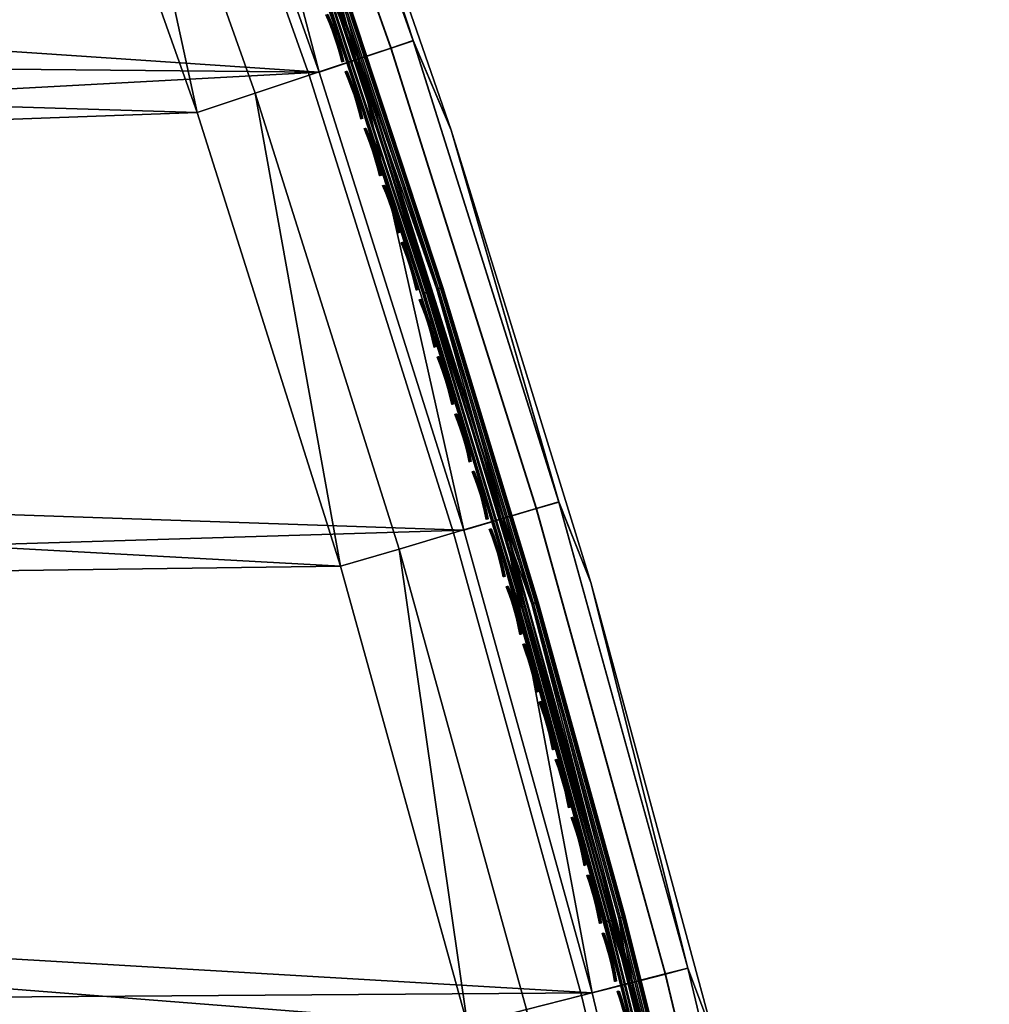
# Model space of a CAD drawing. Header units: inches. Extents: x 0 to 63.6, y -63.6 to 0.
# Tile 422 of 475: x 58.5 to 63, y -47.9 to -43.3. Entities that reach past the tile are written whole.
import ezdxf

# ---------------------------------------------------------------- set-up
doc = ezdxf.new("R2010")
doc.units = ezdxf.units.IN
doc.header["$LTSCALE"] = 0.03937
doc.header["$MEASUREMENT"] = 0
for name, color, linetype in [('A-FURN-3-ST', 151, 'Continuous'), ('A-FURN-3-ST-SEAM', 250, 'Continuous'), ('A-FURN-3-STITCH', 15, 'Continuous')]:
    doc.layers.add(name, color=color, linetype=linetype)

msp = doc.modelspace()

# ---------------------------------------------------------------- meshes
at = {"layer": 'A-FURN-3-ST'}
mesh = msp.add_polyface(dxfattribs=at)
corners = [(39.6461, -52.8439, 18), (61.8736, -54.5369, 18), (61.5113, -52.3454, 18), (39.1416, -51.1381, 18), (61.0715, -50.1683, 18), (38.5639, -49.4557, 18), (60.5546, -48.0081, 18), (37.9138, -47.7999, 18), (37.1927, -46.1738, 18), (59.9613, -45.8676, 18), (36.4019, -44.5804, 18), (59.2924, -43.7495, 18), (35.5429, -43.0227, 18), (58.5487, -41.6565, 18), (34.6173, -41.5036, 18), (60.4782, -43.8307, 5.5), (60.98, -45.5677, 5.3087), (60.2998, -43.4135, 5.3087), (59.7538, -41.7426, 5.5), (59.5435, -41.2849, 5.3087), (60.8761, -45.5984, 5.1464), (60.197, -43.4479, 5.1464), (59.4419, -41.3228, 5.1464), (59.1108, -41.4469, 5), (59.29, -41.3797, 5.0381), (59.8617, -43.56, 5), (60.0431, -43.4993, 5.0381), (60.537, -45.6985, 5), (60.7205, -45.6443, 5.0381), (61.1359, -47.8597, 5), (61.1295, -45.9427, 16.9), (60.4782, -43.8307, 16.9), (59.7538, -41.7426, 16.9), (60.8303, -47.9373, 17.9625), (60.2344, -45.787, 17.9625), (59.5624, -43.6593, 17.9625), (58.8153, -41.5568, 17.9625), (61.0873, -47.8713, 17.8526), (60.4888, -45.712, 17.8526), (60.9805, -45.5674, 17.1847), (60.3003, -43.4132, 17.1847), (60.196, -43.4478, 17.45), (60.8751, -45.5982, 17.45), (60.0301, -43.5031, 17.6778), (60.7074, -45.6476, 17.6778), (59.814, -43.5752, 17.8526), (59.5439, -41.2845, 17.1847), (59.4409, -41.3228, 17.45), (59.2772, -41.384, 17.6778), (59.0638, -41.4638, 17.8526), (62.4675, -54.4515, 5), (39.0665, -52.9992, 5), (62.1018, -52.2389, 5), (38.5694, -51.3185, 5), (61.6578, -50.0407, 5), (38.0001, -49.6609, 5), (37.3595, -48.0295, 5), (36.649, -46.4273, 5), (35.8697, -44.8574, 5), (35.0233, -43.3227, 5), (34.1112, -41.826, 5), (33.1353, -40.3702, 5)]
mesh.append_faces([[corners[k] for k in face] for face in [(0, 1, 2), (0, 2, 3), (3, 2, 4), (3, 4, 5), (5, 4, 6), (5, 6, 7), (7, 6, 8), (8, 6, 9), (8, 9, 10), (10, 9, 11), (10, 11, 12), (12, 11, 13), (12, 13, 14), (15, 16, 17), (15, 17, 18), (18, 17, 19), (16, 20, 21, 17), (17, 21, 22, 19), (23, 24, 25), (25, 24, 26), (25, 26, 27), (27, 26, 28), (27, 28, 29), (20, 28, 26, 21), (21, 26, 24, 22), (30, 15, 31), (31, 15, 18), (31, 18, 32), (4, 33, 6), (6, 33, 34), (6, 34, 9), (9, 34, 35), (9, 35, 11), (11, 35, 36), (11, 36, 13), (37, 38, 34, 33), (39, 31, 40), (39, 40, 41, 42), (42, 41, 43, 44), (44, 43, 45, 38), (38, 45, 35, 34), (31, 32, 40), (40, 32, 46), (40, 46, 47, 41), (41, 47, 48, 43), (43, 48, 49, 45), (45, 49, 36, 35), (50, 51, 52), (52, 51, 53), (52, 53, 54), (54, 53, 55), (54, 55, 56), (54, 56, 29), (29, 56, 57), (29, 57, 27), (27, 57, 58), (27, 58, 25), (25, 58, 59), (25, 59, 60), (25, 60, 23), (23, 60, 61)]])
mesh = msp.add_polyface(dxfattribs=at)
corners = [(62.9912, -54.5784, 5.5), (62.9246, -54.3849, 5.3087), (62.6386, -52.3965, 5.5), (62.5563, -52.1561, 5.3087), (62.2104, -50.2282, 5.5), (62.109, -49.9418, 5.3087), (61.7072, -48.0761, 5.5), (61.5834, -47.7447, 5.3087), (61.1295, -45.9427, 5.5), (60.98, -45.5677, 5.3087), (60.4782, -43.8307, 5.5), (62.8174, -54.4004, 5.1464), (62.4496, -52.1754, 5.1464), (62.0031, -49.9649, 5.1464), (61.4784, -47.7716, 5.1464), (60.8761, -45.5984, 5.1464), (61.1359, -47.8597, 5), (60.7205, -45.6443, 5.0381), (61.3213, -47.812, 5.0381), (61.6578, -50.0407, 5), (61.8447, -49.9997, 5.0381), (62.1018, -52.2389, 5), (62.29, -52.2045, 5.0381), (62.4675, -54.4515, 5), (62.6568, -54.4238, 5.0381), (62.9912, -54.5784, 16.9), (62.6386, -52.3965, 16.9), (62.2104, -50.2282, 16.9), (61.7072, -48.0761, 16.9), (61.1295, -45.9427, 16.9), (61.8736, -54.5369, 18), (62.1553, -54.4959, 17.9625), (61.7914, -52.2945, 17.9625), (61.5113, -52.3454, 18), (61.3496, -50.1073, 17.9625), (61.0715, -50.1683, 18), (60.8303, -47.9373, 17.9625), (62.9251, -54.3845, 17.1847), (62.5568, -52.1557, 17.1847), (62.4486, -52.1751, 17.45), (62.8164, -54.4001, 17.45), (62.2766, -52.2063, 17.6778), (62.6433, -54.425, 17.6778), (62.0525, -52.247, 17.8526), (62.4179, -54.4577, 17.8526), (62.1095, -49.9414, 17.1847), (62.0021, -49.9647, 17.45), (61.8313, -50.0019, 17.6778), (61.6087, -50.0506, 17.8526), (61.5839, -47.7444, 17.1847), (61.4774, -47.7714, 17.45), (61.308, -47.8148, 17.6778), (61.0873, -47.8713, 17.8526), (60.9805, -45.5674, 17.1847), (60.8751, -45.5982, 17.45), (60.7074, -45.6476, 17.6778), (60.4888, -45.712, 17.8526), (60.4782, -43.8307, 16.9)]
mesh.append_faces([[corners[k] for k in face] for face in [(0, 1, 2), (2, 1, 3), (2, 3, 4), (4, 3, 5), (4, 5, 6), (6, 5, 7), (6, 7, 8), (8, 7, 9), (8, 9, 10), (1, 11, 12, 3), (3, 12, 13, 5), (5, 13, 14, 7), (7, 14, 15, 9), (16, 17, 18), (16, 18, 19), (19, 18, 20), (19, 20, 21), (21, 20, 22), (21, 22, 23), (23, 22, 24), (11, 24, 22, 12), (12, 22, 20, 13), (13, 20, 18, 14), (14, 18, 17, 15), (25, 2, 26), (26, 2, 4), (26, 4, 27), (27, 4, 6), (27, 6, 28), (28, 6, 8), (28, 8, 29), (29, 8, 10), (30, 31, 32), (30, 32, 33), (33, 32, 34), (33, 34, 35), (35, 34, 36), (25, 26, 37), (37, 26, 38), (37, 38, 39, 40), (40, 39, 41, 42), (42, 41, 43, 44), (44, 43, 32, 31), (26, 27, 38), (38, 27, 45), (38, 45, 46, 39), (39, 46, 47, 41), (41, 47, 48, 43), (43, 48, 34, 32), (27, 28, 45), (45, 28, 49), (45, 49, 50, 46), (46, 50, 51, 47), (47, 51, 52, 48), (48, 52, 36, 34), (28, 29, 49), (49, 29, 53), (49, 53, 54, 50), (50, 54, 55, 51), (51, 55, 56, 52), (29, 57, 53)]])
at = {"layer": 'A-FURN-3-ST-SEAM'}
mesh = msp.add_polyface(dxfattribs=at)
corners = [(59.281, -41.3824, 17.7271), (59.3655, -41.6622, 17.7208), (59.8861, -43.1231, 17.7208), (59.3518, -41.6672, 17.7078), (59.8722, -43.1278, 17.7078), (59.3438, -41.6702, 17.6902), (59.8642, -43.1305, 17.6902), (59.2409, -41.3973, 17.6706), (59.9934, -43.5151, 17.6706), (60.346, -44.5948, 17.6902), (60.3541, -44.5923, 17.7078), (60.3681, -44.5879, 17.7208), (60.034, -43.5016, 17.7271), (59.2935, -41.3777, 17.628), (59.4153, -41.6439, 17.636), (59.9363, -43.106, 17.636), (59.4298, -41.6386, 17.6524), (59.9509, -43.1011, 17.6524), (59.4359, -41.6364, 17.6723), (59.9571, -43.099, 17.6723), (59.4338, -41.6371, 17.6931), (59.955, -43.0997, 17.6931), (59.4239, -41.6408, 17.7112), (59.945, -43.1031, 17.7112), (59.4079, -41.6466, 17.7234), (59.9289, -43.1085, 17.7234), (60.4112, -44.5744, 17.7234), (60.4275, -44.5694, 17.7112), (60.4375, -44.5662, 17.6931), (60.4396, -44.5656, 17.6723), (60.4334, -44.5675, 17.6524), (60.4187, -44.5721, 17.636), (60.0467, -43.4973, 17.628), (60.7241, -45.6424, 17.628), (60.7113, -45.6462, 17.7271), (59.3487, -41.6683, 17.6522), (59.8692, -43.1288, 17.6522), (59.3609, -41.6639, 17.6377), (59.8814, -43.1247, 17.6377), (59.3773, -41.6579, 17.6292), (59.898, -43.1191, 17.6292), (60.3801, -44.5842, 17.6292), (60.3634, -44.5894, 17.6377), (60.351, -44.5932, 17.6522)]
mesh.append_faces([[corners[k] for k in face] for face in [(0, 1, 2), (2, 1, 3, 4), (4, 3, 5, 6), (6, 5, 7), (7, 8, 6), (6, 8, 9), (6, 9, 10, 4), (4, 10, 11, 2), (2, 11, 12), (12, 0, 2), (13, 14, 15), (15, 14, 16, 17), (17, 16, 18, 19), (19, 18, 20, 21), (21, 20, 22, 23), (23, 22, 24, 25), (25, 24, 0), (0, 12, 25), (25, 12, 26), (25, 26, 27, 23), (23, 27, 28, 21), (21, 28, 29, 19), (19, 29, 30, 17), (17, 30, 31, 15), (15, 31, 32), (32, 31, 33), (34, 26, 12), (32, 13, 15), (7, 35, 36), (36, 35, 37, 38), (38, 37, 39, 40), (40, 39, 13), (13, 32, 40), (40, 32, 41), (40, 41, 42, 38), (38, 42, 43, 36), (36, 43, 8), (8, 7, 36)]])
mesh = msp.add_polyface(dxfattribs=at)
corners = [(60.034, -43.5016, 17.7271), (60.3681, -44.5879, 17.7208), (60.7113, -45.6462, 17.7271), (60.8118, -46.0553, 17.7208), (61.312, -47.8135, 17.7271), (61.2173, -47.5238, 17.7208), (61.2705, -47.8241, 17.6706), (60.7895, -46.0616, 17.6902), (60.6702, -45.6582, 17.6706), (60.346, -44.5948, 17.6902), (59.9934, -43.5151, 17.6706), (60.3541, -44.5923, 17.7078), (60.7977, -46.0593, 17.7078), (61.1949, -47.5296, 17.6902), (61.2031, -47.5275, 17.7078), (60.7241, -45.6424, 17.628), (60.4187, -44.5721, 17.636), (60.8627, -46.0407, 17.636), (61.3249, -47.8102, 17.628), (61.2686, -47.5104, 17.636), (61.261, -47.5124, 17.7234), (60.8552, -46.0428, 17.7234), (60.4112, -44.5744, 17.7234), (60.4275, -44.5694, 17.7112), (60.8715, -46.0382, 17.7112), (61.2775, -47.5081, 17.7112), (60.4375, -44.5662, 17.6931), (60.8817, -46.0353, 17.6931), (61.2877, -47.5055, 17.6931), (60.4396, -44.5656, 17.6723), (60.8838, -46.0347, 17.6723), (61.2898, -47.5049, 17.6723), (60.4334, -44.5675, 17.6524), (60.8775, -46.0365, 17.6524), (61.2835, -47.5066, 17.6524), (60.351, -44.5932, 17.6522), (60.7945, -46.0602, 17.6522), (61.2, -47.5283, 17.6522), (61.2294, -47.5206, 17.6292), (60.8238, -46.0519, 17.6292), (60.3801, -44.5842, 17.6292), (60.0467, -43.4973, 17.628), (60.3634, -44.5894, 17.6377), (60.807, -46.0566, 17.6377), (61.2125, -47.525, 17.6377)]
mesh.append_faces([[corners[k] for k in face] for face in [(0, 1, 2), (2, 1, 3), (2, 3, 4), (4, 3, 5), (6, 7, 8), (8, 7, 9), (8, 9, 10), (11, 9, 7, 12), (12, 7, 13, 14), (1, 11, 12, 3), (3, 12, 14, 5), (15, 16, 17), (15, 17, 18), (18, 17, 19), (4, 20, 21), (4, 21, 2), (2, 21, 22), (23, 22, 21, 24), (24, 21, 20, 25), (26, 23, 24, 27), (27, 24, 25, 28), (29, 26, 27, 30), (30, 27, 28, 31), (32, 29, 30, 33), (33, 30, 31, 34), (16, 32, 33, 17), (17, 33, 34, 19), (10, 35, 8), (8, 35, 36), (8, 36, 6), (6, 36, 37), (18, 38, 39), (18, 39, 15), (15, 39, 40), (15, 40, 41), (42, 40, 39, 43), (43, 39, 38, 44), (35, 42, 43, 36), (36, 43, 44, 37)]])
mesh = msp.add_polyface(dxfattribs=at)
corners = [(61.312, -47.8135, 17.7271), (61.2173, -47.5238, 17.7208), (61.5851, -48.992, 17.7208), (61.2031, -47.5275, 17.7078), (61.5709, -48.9954, 17.7078), (61.1949, -47.5296, 17.6902), (61.5625, -48.9973, 17.6902), (61.2705, -47.8241, 17.6706), (60.7895, -46.0616, 17.6902), (61.7935, -50.0098, 17.6706), (61.8929, -50.4635, 17.6902), (61.9013, -50.4617, 17.7078), (61.9156, -50.4587, 17.7208), (61.8353, -50.0007, 17.7271), (61.3249, -47.8102, 17.628), (61.2686, -47.5104, 17.636), (61.6367, -48.9799, 17.636), (61.2835, -47.5066, 17.6524), (61.6517, -48.9764, 17.6524), (61.2898, -47.5049, 17.6723), (61.6581, -48.9749, 17.6723), (61.2877, -47.5055, 17.6931), (61.6559, -48.9754, 17.6931), (61.2775, -47.5081, 17.7112), (61.6457, -48.9778, 17.7112), (61.261, -47.5124, 17.7234), (61.6291, -48.9817, 17.7234), (61.9598, -50.4494, 17.7234), (61.9765, -50.446, 17.7112), (61.9868, -50.4438, 17.6931), (61.9889, -50.4434, 17.6723), (61.9826, -50.4447, 17.6524), (61.9675, -50.4478, 17.636), (61.8484, -49.9979, 17.628), (62.2938, -52.2028, 17.628), (61.2, -47.5283, 17.6522), (61.5677, -48.9961, 17.6522), (61.2125, -47.525, 17.6377), (61.5803, -48.9932, 17.6377), (61.2294, -47.5206, 17.6292), (61.5973, -48.9892, 17.6292), (61.9278, -50.4562, 17.6292), (61.9107, -50.4597, 17.6377), (61.8981, -50.4624, 17.6522)]
mesh.append_faces([[corners[k] for k in face] for face in [(0, 1, 2), (2, 1, 3, 4), (4, 3, 5, 6), (6, 5, 7), (7, 5, 8), (7, 9, 6), (6, 9, 10), (6, 10, 11, 4), (4, 11, 12, 2), (2, 12, 13), (13, 0, 2), (14, 15, 16), (16, 15, 17, 18), (18, 17, 19, 20), (20, 19, 21, 22), (22, 21, 23, 24), (24, 23, 25, 26), (26, 25, 0), (0, 13, 26), (26, 13, 27), (26, 27, 28, 24), (24, 28, 29, 22), (22, 29, 30, 20), (20, 30, 31, 18), (18, 31, 32, 16), (16, 32, 33), (33, 32, 34), (33, 14, 16), (7, 35, 36), (36, 35, 37, 38), (38, 37, 39, 40), (40, 39, 14), (14, 33, 40), (40, 33, 41), (40, 41, 42, 38), (38, 42, 43, 36), (36, 43, 9), (9, 7, 36)]])
at = {"layer": 'A-FURN-3-STITCH'}
mesh = msp.add_polyface(dxfattribs=at)
corners = [(59.8776, -43.2485, 17.7252), (59.868, -43.2112, 17.732), (59.872, -43.2098, 17.7351), (59.8798, -43.2477, 17.7241), (59.8765, -43.2083, 17.733), (59.8843, -43.2462, 17.722), (59.8771, -43.2081, 17.7278), (59.8866, -43.2454, 17.721), (59.8572, -43.1738, 17.736), (59.8612, -43.1724, 17.7391), (59.8657, -43.1709, 17.737), (59.8663, -43.1707, 17.7318), (59.8452, -43.1366, 17.7372), (59.8491, -43.1353, 17.7403), (59.8537, -43.1337, 17.7382), (59.8542, -43.1336, 17.733), (59.832, -43.0998, 17.7355), (59.836, -43.0985, 17.7386), (59.8405, -43.0969, 17.7366), (59.9672, -43.5137, 17.7252), (59.9579, -43.4763, 17.732), (59.9618, -43.475, 17.7351), (59.9695, -43.5129, 17.7241), (59.9664, -43.4735, 17.733), (59.974, -43.5114, 17.722), (59.9669, -43.4733, 17.7278), (59.9763, -43.5107, 17.721), (59.9472, -43.4389, 17.736), (59.9512, -43.4376, 17.7391), (59.9557, -43.4361, 17.737), (59.9563, -43.4359, 17.7318), (59.9353, -43.4017, 17.7372), (59.9393, -43.4003, 17.7403), (59.9438, -43.3988, 17.7382), (59.9444, -43.3987, 17.733), (59.9223, -43.3649, 17.7355), (59.9263, -43.3635, 17.7386), (59.9308, -43.362, 17.7366), (59.9314, -43.3618, 17.7314), (59.9082, -43.3287, 17.7311), (59.9122, -43.3273, 17.7342), (59.9167, -43.3258, 17.7322), (59.9173, -43.3256, 17.727), (59.8931, -43.2933, 17.7239), (59.8954, -43.2925, 17.7229), (59.8999, -43.291, 17.7209), (59.9022, -43.2903, 17.7198), (60.0557, -43.7793, 17.7252), (60.0465, -43.7419, 17.732), (60.0505, -43.7406, 17.7351), (60.058, -43.7785, 17.7241), (60.055, -43.7391, 17.733), (60.0625, -43.777, 17.722), (60.0556, -43.7389, 17.7278), (60.0648, -43.7763, 17.721), (60.036, -43.7044, 17.736), (60.04, -43.7031, 17.7391), (60.0445, -43.7016, 17.737), (60.0451, -43.7014, 17.7318), (60.0243, -43.6671, 17.7372), (60.0283, -43.6658, 17.7403), (60.0328, -43.6643, 17.7382), (60.0334, -43.6642, 17.733), (60.0115, -43.6303, 17.7355), (60.0154, -43.6289, 17.7386), (60.02, -43.6274, 17.7366), (60.0205, -43.6273, 17.7314), (59.9975, -43.594, 17.7311), (60.0015, -43.5927, 17.7342), (60.006, -43.5912, 17.7322), (60.0066, -43.591, 17.727), (59.9826, -43.5586, 17.7239), (59.9849, -43.5578, 17.7229), (59.9894, -43.5563, 17.7209), (59.9916, -43.5556, 17.7198), (60.0856, -43.8597, 17.7311), (60.0709, -43.8242, 17.7239), (60.0731, -43.8235, 17.7229), (60.0896, -43.8584, 17.7342), (60.0777, -43.822, 17.7209), (60.0942, -43.8569, 17.7322), (60.0799, -43.8213, 17.7198), (60.0947, -43.8568, 17.727)]
mesh.append_faces([[corners[k] for k in face] for face in [(0, 1, 2, 3), (3, 2, 4, 5), (5, 4, 6, 7), (1, 8, 9, 2), (2, 9, 10, 4), (4, 10, 11, 6), (8, 12, 13, 9), (9, 13, 14, 10), (10, 14, 15, 11), (12, 16, 17, 13), (13, 17, 18, 14), (19, 20, 21, 22), (22, 21, 23, 24), (24, 23, 25, 26), (20, 27, 28, 21), (21, 28, 29, 23), (23, 29, 30, 25), (27, 31, 32, 28), (28, 32, 33, 29), (29, 33, 34, 30), (31, 35, 36, 32), (32, 36, 37, 33), (33, 37, 38, 34), (35, 39, 40, 36), (36, 40, 41, 37), (37, 41, 42, 38), (39, 43, 44, 40), (40, 44, 45, 41), (41, 45, 46, 42), (47, 48, 49, 50), (50, 49, 51, 52), (52, 51, 53, 54), (48, 55, 56, 49), (49, 56, 57, 51), (51, 57, 58, 53), (55, 59, 60, 56), (56, 60, 61, 57), (57, 61, 62, 58), (59, 63, 64, 60), (60, 64, 65, 61), (61, 65, 66, 62), (63, 67, 68, 64), (64, 68, 69, 65), (65, 69, 70, 66), (67, 71, 72, 68), (68, 72, 73, 69), (69, 73, 74, 70), (75, 76, 77, 78), (78, 77, 79, 80), (80, 79, 81, 82)]])
mesh = msp.add_polyface(dxfattribs=at)
corners = [(60.143, -44.0453, 17.7252), (60.134, -44.0078, 17.732), (60.138, -44.0065, 17.7351), (60.1453, -44.0445, 17.7241), (60.1425, -44.005, 17.733), (60.1498, -44.0431, 17.722), (60.1431, -44.0049, 17.7278), (60.1521, -44.0423, 17.721), (60.1237, -43.9703, 17.736), (60.1277, -43.969, 17.7391), (60.1322, -43.9675, 17.737), (60.1328, -43.9674, 17.7318), (60.1121, -43.933, 17.7372), (60.1161, -43.9317, 17.7403), (60.1206, -43.9302, 17.7382), (60.1212, -43.93, 17.733), (60.0994, -43.896, 17.7355), (60.1034, -43.8947, 17.7386), (60.1079, -43.8933, 17.7366), (60.1085, -43.8931, 17.7314), (60.0856, -43.8597, 17.7311), (60.0896, -43.8584, 17.7342), (60.0942, -43.8569, 17.7322), (60.0947, -43.8568, 17.727), (60.2291, -44.3116, 17.7252), (60.2203, -44.2742, 17.732), (60.2243, -44.2729, 17.7351), (60.2314, -44.3109, 17.7241), (60.2288, -44.2714, 17.733), (60.236, -44.3095, 17.722), (60.2294, -44.2713, 17.7278), (60.2382, -44.3087, 17.721), (60.2101, -44.2366, 17.736), (60.2141, -44.2353, 17.7391), (60.2187, -44.2339, 17.737), (60.2192, -44.2337, 17.7318), (60.1988, -44.1992, 17.7372), (60.2027, -44.1979, 17.7403), (60.2073, -44.1965, 17.7382), (60.2079, -44.1963, 17.733), (60.1862, -44.1622, 17.7355), (60.1902, -44.1609, 17.7386), (60.1947, -44.1595, 17.7366), (60.1953, -44.1593, 17.7314), (60.1726, -44.1258, 17.7311), (60.1766, -44.1245, 17.7342), (60.1811, -44.1231, 17.7322), (60.1817, -44.1229, 17.727), (60.158, -44.0903, 17.7239), (60.1603, -44.0896, 17.7229), (60.1648, -44.0881, 17.7209), (60.1671, -44.0874, 17.7198), (60.3164, -44.5777, 17.7241), (60.3094, -44.5396, 17.7351), (60.3139, -44.5382, 17.733), (60.3209, -44.5762, 17.722), (60.3145, -44.538, 17.7278), (60.3232, -44.5755, 17.721), (60.3054, -44.5409, 17.732), (60.2954, -44.5033, 17.736), (60.2994, -44.502, 17.7391), (60.304, -44.5006, 17.737), (60.3045, -44.5004, 17.7318), (60.2842, -44.4658, 17.7372), (60.2882, -44.4646, 17.7403), (60.2927, -44.4631, 17.7382), (60.2933, -44.463, 17.733), (60.2718, -44.4288, 17.7355), (60.2758, -44.4275, 17.7386), (60.2804, -44.4261, 17.7366), (60.2809, -44.4259, 17.7314), (60.2584, -44.3923, 17.7311), (60.2624, -44.3911, 17.7342), (60.2669, -44.3896, 17.7322), (60.2675, -44.3895, 17.727), (60.2439, -44.3567, 17.7239), (60.2462, -44.356, 17.7229), (60.2508, -44.3546, 17.7209), (60.253, -44.3539, 17.7198)]
mesh.append_faces([[corners[k] for k in face] for face in [(0, 1, 2, 3), (3, 2, 4, 5), (5, 4, 6, 7), (1, 8, 9, 2), (2, 9, 10, 4), (4, 10, 11, 6), (8, 12, 13, 9), (9, 13, 14, 10), (10, 14, 15, 11), (12, 16, 17, 13), (13, 17, 18, 14), (14, 18, 19, 15), (16, 20, 21, 17), (17, 21, 22, 18), (18, 22, 23, 19), (24, 25, 26, 27), (27, 26, 28, 29), (29, 28, 30, 31), (25, 32, 33, 26), (26, 33, 34, 28), (28, 34, 35, 30), (32, 36, 37, 33), (33, 37, 38, 34), (34, 38, 39, 35), (36, 40, 41, 37), (37, 41, 42, 38), (38, 42, 43, 39), (40, 44, 45, 41), (41, 45, 46, 42), (42, 46, 47, 43), (44, 48, 49, 45), (45, 49, 50, 46), (46, 50, 51, 47), (52, 53, 54, 55), (55, 54, 56, 57), (58, 59, 60, 53), (53, 60, 61, 54), (54, 61, 62, 56), (59, 63, 64, 60), (60, 64, 65, 61), (61, 65, 66, 62), (63, 67, 68, 64), (64, 68, 69, 65), (65, 69, 70, 66), (67, 71, 72, 68), (68, 72, 73, 69), (69, 73, 74, 70), (71, 75, 76, 72), (72, 76, 77, 73), (73, 77, 78, 74)]])
mesh = msp.add_polyface(dxfattribs=at)
corners = [(60.3141, -44.5784, 17.7252), (60.3054, -44.5409, 17.732), (60.3094, -44.5396, 17.7351), (60.3164, -44.5777, 17.7241), (60.3979, -44.8455, 17.7252), (60.3893, -44.808, 17.732), (60.3933, -44.8067, 17.7351), (60.4001, -44.8448, 17.7241), (60.3979, -44.8053, 17.733), (60.4047, -44.8434, 17.722), (60.3985, -44.8051, 17.7278), (60.407, -44.8427, 17.721), (60.3795, -44.7703, 17.736), (60.3835, -44.7691, 17.7391), (60.3881, -44.7676, 17.737), (60.3886, -44.7675, 17.7318), (60.3685, -44.7328, 17.7372), (60.3725, -44.7316, 17.7403), (60.377, -44.7302, 17.7382), (60.3776, -44.73, 17.733), (60.3563, -44.6957, 17.7355), (60.3603, -44.6945, 17.7386), (60.3648, -44.693, 17.7366), (60.3654, -44.6929, 17.7314), (60.343, -44.6592, 17.7311), (60.347, -44.658, 17.7342), (60.3515, -44.6565, 17.7322), (60.3521, -44.6564, 17.727), (60.3287, -44.6235, 17.7239), (60.331, -44.6228, 17.7229), (60.3355, -44.6214, 17.7209), (60.3378, -44.6207, 17.7198), (60.4805, -45.113, 17.7252), (60.4721, -45.0754, 17.732), (60.4761, -45.0742, 17.7351), (60.4827, -45.1123, 17.7241), (60.4807, -45.0728, 17.733), (60.4873, -45.1109, 17.722), (60.4812, -45.0726, 17.7278), (60.4896, -45.1102, 17.721), (60.4624, -45.0377, 17.736), (60.4664, -45.0365, 17.7391), (60.471, -45.0351, 17.737), (60.4716, -45.0349, 17.7318), (60.4516, -45.0002, 17.7372), (60.4556, -44.999, 17.7403), (60.4601, -44.9976, 17.7382), (60.4607, -44.9974, 17.733), (60.4395, -44.963, 17.7355), (60.4435, -44.9618, 17.7386), (60.4481, -44.9604, 17.7366), (60.4486, -44.9602, 17.7314), (60.4264, -44.9265, 17.7311), (60.4304, -44.9252, 17.7342), (60.4349, -44.9238, 17.7322), (60.4355, -44.9237, 17.727), (60.4122, -44.8907, 17.7239), (60.4145, -44.89, 17.7229), (60.4191, -44.8886, 17.7209), (60.4214, -44.888, 17.7198), (60.5442, -45.3055, 17.736), (60.5335, -45.2679, 17.7372), (60.5375, -45.2667, 17.7403), (60.5482, -45.3043, 17.7391), (60.542, -45.2653, 17.7382), (60.5528, -45.3029, 17.737), (60.5426, -45.2652, 17.733), (60.5533, -45.3028, 17.7318), (60.5216, -45.2307, 17.7355), (60.5256, -45.2295, 17.7386), (60.5302, -45.2281, 17.7366), (60.5307, -45.228, 17.7314), (60.5086, -45.1941, 17.7311), (60.5126, -45.1929, 17.7342), (60.5172, -45.1915, 17.7322), (60.5177, -45.1913, 17.727), (60.4946, -45.1583, 17.7239), (60.4969, -45.1576, 17.7229), (60.5015, -45.1562, 17.7209), (60.5038, -45.1555, 17.7198)]
mesh.append_faces([[corners[k] for k in face] for face in [(0, 1, 2, 3), (4, 5, 6, 7), (7, 6, 8, 9), (9, 8, 10, 11), (5, 12, 13, 6), (6, 13, 14, 8), (8, 14, 15, 10), (12, 16, 17, 13), (13, 17, 18, 14), (14, 18, 19, 15), (16, 20, 21, 17), (17, 21, 22, 18), (18, 22, 23, 19), (20, 24, 25, 21), (21, 25, 26, 22), (22, 26, 27, 23), (24, 28, 29, 25), (25, 29, 30, 26), (26, 30, 31, 27), (32, 33, 34, 35), (35, 34, 36, 37), (37, 36, 38, 39), (33, 40, 41, 34), (34, 41, 42, 36), (36, 42, 43, 38), (40, 44, 45, 41), (41, 45, 46, 42), (42, 46, 47, 43), (44, 48, 49, 45), (45, 49, 50, 46), (46, 50, 51, 47), (48, 52, 53, 49), (49, 53, 54, 50), (50, 54, 55, 51), (52, 56, 57, 53), (53, 57, 58, 54), (54, 58, 59, 55), (60, 61, 62, 63), (63, 62, 64, 65), (65, 64, 66, 67), (61, 68, 69, 62), (62, 69, 70, 64), (64, 70, 71, 66), (68, 72, 73, 69), (69, 73, 74, 70), (70, 74, 75, 71), (72, 76, 77, 73), (73, 77, 78, 74), (74, 78, 79, 75)]])
mesh = msp.add_polyface(dxfattribs=at)
corners = [(60.5619, -45.3809, 17.7252), (60.5537, -45.3432, 17.732), (60.5577, -45.342, 17.7351), (60.5641, -45.3802, 17.7241), (60.5622, -45.3406, 17.733), (60.5687, -45.3788, 17.722), (60.5628, -45.3405, 17.7278), (60.571, -45.3781, 17.721), (60.5442, -45.3055, 17.736), (60.5482, -45.3043, 17.7391), (60.5528, -45.3029, 17.737), (60.5533, -45.3028, 17.7318), (60.6421, -45.6491, 17.7252), (60.634, -45.6114, 17.732), (60.6381, -45.6102, 17.7351), (60.6444, -45.6484, 17.7241), (60.6426, -45.6088, 17.733), (60.6489, -45.647, 17.722), (60.6432, -45.6087, 17.7278), (60.6512, -45.6464, 17.721), (60.6247, -45.5736, 17.736), (60.6287, -45.5724, 17.7391), (60.6333, -45.5711, 17.737), (60.6339, -45.5709, 17.7318), (60.6142, -45.536, 17.7372), (60.6182, -45.5348, 17.7403), (60.6228, -45.5334, 17.7382), (60.6233, -45.5333, 17.733), (60.6025, -45.4987, 17.7355), (60.6065, -45.4975, 17.7386), (60.611, -45.4962, 17.7366), (60.6116, -45.496, 17.7314), (60.5896, -45.4621, 17.7311), (60.5937, -45.4609, 17.7342), (60.5982, -45.4595, 17.7322), (60.5988, -45.4594, 17.727), (60.5758, -45.4262, 17.7239), (60.5781, -45.4255, 17.7229), (60.5827, -45.4242, 17.7209), (60.585, -45.4235, 17.7198), (60.7211, -45.9176, 17.7252), (60.7132, -45.8799, 17.732), (60.7173, -45.8787, 17.7351), (60.7234, -45.917, 17.7241), (60.7218, -45.8774, 17.733), (60.728, -45.9156, 17.722), (60.7224, -45.8773, 17.7278), (60.7303, -45.915, 17.721), (60.7041, -45.8421, 17.736), (60.7081, -45.8409, 17.7391), (60.7127, -45.8396, 17.737), (60.7133, -45.8395, 17.7318), (60.6937, -45.8044, 17.7372), (60.6977, -45.8033, 17.7403), (60.7023, -45.8019, 17.7382), (60.7029, -45.8018, 17.733), (60.6822, -45.7671, 17.7355), (60.6862, -45.7659, 17.7386), (60.6908, -45.7646, 17.7366), (60.6913, -45.7645, 17.7314), (60.6695, -45.7304, 17.7311), (60.6735, -45.7292, 17.7342), (60.6781, -45.7279, 17.7322), (60.6787, -45.7277, 17.727), (60.6558, -45.6945, 17.7239), (60.6581, -45.6938, 17.7229), (60.6627, -45.6925, 17.7209), (60.665, -45.6918, 17.7198), (60.7761, -46.0721, 17.7403), (60.7647, -46.0347, 17.7386), (60.7693, -46.0334, 17.7366), (60.7807, -46.0708, 17.7382), (60.7698, -46.0332, 17.7314), (60.7812, -46.0706, 17.733), (60.7607, -46.0359, 17.7355), (60.7482, -45.9991, 17.7311), (60.7522, -45.9979, 17.7342), (60.7568, -45.9966, 17.7322), (60.7574, -45.9965, 17.727), (60.7347, -45.9631, 17.7239), (60.737, -45.9624, 17.7229), (60.7416, -45.9611, 17.7209), (60.7438, -45.9605, 17.7198)]
mesh.append_faces([[corners[k] for k in face] for face in [(0, 1, 2, 3), (3, 2, 4, 5), (5, 4, 6, 7), (1, 8, 9, 2), (2, 9, 10, 4), (4, 10, 11, 6), (12, 13, 14, 15), (15, 14, 16, 17), (17, 16, 18, 19), (13, 20, 21, 14), (14, 21, 22, 16), (16, 22, 23, 18), (20, 24, 25, 21), (21, 25, 26, 22), (22, 26, 27, 23), (24, 28, 29, 25), (25, 29, 30, 26), (26, 30, 31, 27), (28, 32, 33, 29), (29, 33, 34, 30), (30, 34, 35, 31), (32, 36, 37, 33), (33, 37, 38, 34), (34, 38, 39, 35), (40, 41, 42, 43), (43, 42, 44, 45), (45, 44, 46, 47), (41, 48, 49, 42), (42, 49, 50, 44), (44, 50, 51, 46), (48, 52, 53, 49), (49, 53, 54, 50), (50, 54, 55, 51), (52, 56, 57, 53), (53, 57, 58, 54), (54, 58, 59, 55), (56, 60, 61, 57), (57, 61, 62, 58), (58, 62, 63, 59), (60, 64, 65, 61), (61, 65, 66, 62), (62, 66, 67, 63), (68, 69, 70, 71), (71, 70, 72, 73), (74, 75, 76, 69), (69, 76, 77, 70), (70, 77, 78, 72), (75, 79, 80, 76), (76, 80, 81, 77), (77, 81, 82, 78)]])
mesh = msp.add_polyface(dxfattribs=at)
corners = [(60.7989, -46.1865, 17.7252), (60.7912, -46.1488, 17.732), (60.7953, -46.1476, 17.7351), (60.8012, -46.1859, 17.7241), (60.7999, -46.1463, 17.733), (60.8058, -46.1846, 17.722), (60.8004, -46.1462, 17.7278), (60.8081, -46.1839, 17.721), (60.7823, -46.111, 17.736), (60.7863, -46.1098, 17.7391), (60.7909, -46.1085, 17.737), (60.7914, -46.1083, 17.7318), (60.772, -46.0732, 17.7372), (60.7761, -46.0721, 17.7403), (60.7807, -46.0708, 17.7382), (60.7812, -46.0706, 17.733), (60.7607, -46.0359, 17.7355), (60.7647, -46.0347, 17.7386), (60.8756, -46.4558, 17.7252), (60.8681, -46.418, 17.732), (60.8721, -46.4169, 17.7351), (60.8779, -46.4552, 17.7241), (60.8767, -46.4156, 17.733), (60.8825, -46.4539, 17.722), (60.8773, -46.4154, 17.7278), (60.8848, -46.4532, 17.721), (60.8592, -46.3801, 17.736), (60.8633, -46.379, 17.7391), (60.8679, -46.3777, 17.737), (60.8684, -46.3776, 17.7318), (60.8492, -46.3424, 17.7372), (60.8532, -46.3412, 17.7403), (60.8578, -46.3399, 17.7382), (60.8584, -46.3398, 17.733), (60.838, -46.305, 17.7355), (60.842, -46.3038, 17.7386), (60.8466, -46.3025, 17.7366), (60.8472, -46.3024, 17.7314), (60.8256, -46.2681, 17.7311), (60.8297, -46.267, 17.7342), (60.8343, -46.2657, 17.7322), (60.8348, -46.2655, 17.727), (60.8123, -46.2321, 17.7239), (60.8146, -46.2314, 17.7229), (60.8192, -46.2301, 17.7209), (60.8215, -46.2295, 17.7198), (60.951, -46.7254, 17.7252), (60.9437, -46.6876, 17.732), (60.9477, -46.6864, 17.7351), (60.9533, -46.7248, 17.7241), (60.9523, -46.6852, 17.733), (60.9579, -46.7235, 17.722), (60.9529, -46.685, 17.7278), (60.9602, -46.7228, 17.721), (60.935, -46.6497, 17.736), (60.9391, -46.6485, 17.7391), (60.9437, -46.6473, 17.737), (60.9442, -46.6471, 17.7318), (60.9252, -46.6118, 17.7372), (60.9292, -46.6107, 17.7403), (60.9338, -46.6094, 17.7382), (60.9344, -46.6093, 17.733), (60.9141, -46.5744, 17.7355), (60.9181, -46.5732, 17.7386), (60.9227, -46.572, 17.7366), (60.9233, -46.5718, 17.7314), (60.9019, -46.5375, 17.7311), (60.906, -46.5363, 17.7342), (60.9106, -46.5351, 17.7322), (60.9111, -46.5349, 17.727), (60.8887, -46.5014, 17.7239), (60.8911, -46.5007, 17.7229), (60.8957, -46.4995, 17.7209), (60.8979, -46.4988, 17.7198), (60.9977, -46.8418, 17.7366), (60.9857, -46.8048, 17.7322), (60.9862, -46.8047, 17.727), (60.9982, -46.8416, 17.7314), (60.977, -46.8072, 17.7311), (60.964, -46.771, 17.7239), (60.9663, -46.7704, 17.7229), (60.9811, -46.8061, 17.7342), (60.9709, -46.7692, 17.7209), (60.9732, -46.7685, 17.7198)]
mesh.append_faces([[corners[k] for k in face] for face in [(0, 1, 2, 3), (3, 2, 4, 5), (5, 4, 6, 7), (1, 8, 9, 2), (2, 9, 10, 4), (4, 10, 11, 6), (8, 12, 13, 9), (9, 13, 14, 10), (10, 14, 15, 11), (12, 16, 17, 13), (18, 19, 20, 21), (21, 20, 22, 23), (23, 22, 24, 25), (19, 26, 27, 20), (20, 27, 28, 22), (22, 28, 29, 24), (26, 30, 31, 27), (27, 31, 32, 28), (28, 32, 33, 29), (30, 34, 35, 31), (31, 35, 36, 32), (32, 36, 37, 33), (34, 38, 39, 35), (35, 39, 40, 36), (36, 40, 41, 37), (38, 42, 43, 39), (39, 43, 44, 40), (40, 44, 45, 41), (46, 47, 48, 49), (49, 48, 50, 51), (51, 50, 52, 53), (47, 54, 55, 48), (48, 55, 56, 50), (50, 56, 57, 52), (54, 58, 59, 55), (55, 59, 60, 56), (56, 60, 61, 57), (58, 62, 63, 59), (59, 63, 64, 60), (60, 64, 65, 61), (62, 66, 67, 63), (63, 67, 68, 64), (64, 68, 69, 65), (66, 70, 71, 67), (67, 71, 72, 68), (68, 72, 73, 69), (74, 75, 76, 77), (78, 79, 80, 81), (81, 80, 82, 75), (75, 82, 83, 76)]])
mesh = msp.add_polyface(dxfattribs=at)
corners = [(61.0253, -46.9953, 17.7252), (61.0181, -46.9575, 17.732), (61.0221, -46.9564, 17.7351), (61.0276, -46.9947, 17.7241), (61.0268, -46.9551, 17.733), (61.0322, -46.9934, 17.722), (61.0273, -46.955, 17.7278), (61.0345, -46.9928, 17.721), (61.0096, -46.9195, 17.736), (61.0137, -46.9184, 17.7391), (61.0183, -46.9171, 17.737), (61.0189, -46.917, 17.7318), (60.9999, -46.8817, 17.7372), (61.004, -46.8805, 17.7403), (61.0086, -46.8793, 17.7382), (61.0091, -46.8792, 17.733), (60.989, -46.8441, 17.7355), (60.9931, -46.843, 17.7386), (60.9977, -46.8418, 17.7366), (60.9982, -46.8416, 17.7314), (60.977, -46.8072, 17.7311), (60.9811, -46.8061, 17.7342), (60.9857, -46.8048, 17.7322), (61.0984, -47.2656, 17.7252), (61.0913, -47.2277, 17.732), (61.0954, -47.2266, 17.7351), (61.1007, -47.2649, 17.7241), (61.1, -47.2254, 17.733), (61.1053, -47.2637, 17.722), (61.1006, -47.2252, 17.7278), (61.1076, -47.2631, 17.721), (61.083, -47.1897, 17.736), (61.0871, -47.1886, 17.7391), (61.0917, -47.1874, 17.737), (61.0923, -47.1872, 17.7318), (61.0735, -47.1518, 17.7372), (61.0775, -47.1507, 17.7403), (61.0821, -47.1495, 17.7382), (61.0827, -47.1493, 17.733), (61.0628, -47.1142, 17.7355), (61.0668, -47.1131, 17.7386), (61.0714, -47.1119, 17.7366), (61.072, -47.1118, 17.7314), (61.0509, -47.0772, 17.7311), (61.055, -47.0761, 17.7342), (61.0596, -47.0749, 17.7322), (61.0602, -47.0748, 17.727), (61.038, -47.041, 17.7239), (61.0404, -47.0404, 17.7229), (61.045, -47.0392, 17.7209), (61.0473, -47.0386, 17.7198), (61.1702, -47.5361, 17.7252), (61.1634, -47.4982, 17.732), (61.1674, -47.4971, 17.7351), (61.1725, -47.5355, 17.7241), (61.172, -47.4959, 17.733), (61.1772, -47.5343, 17.722), (61.1726, -47.4958, 17.7278), (61.1795, -47.5337, 17.721), (61.1552, -47.4602, 17.736), (61.1593, -47.4591, 17.7391), (61.1639, -47.4579, 17.737), (61.1645, -47.4578, 17.7318), (61.1459, -47.4223, 17.7372), (61.1499, -47.4212, 17.7403), (61.1545, -47.42, 17.7382), (61.1551, -47.4198, 17.733), (61.1353, -47.3846, 17.7355), (61.1393, -47.3836, 17.7386), (61.144, -47.3823, 17.7366), (61.1445, -47.3822, 17.7314), (61.1236, -47.3476, 17.7311), (61.1277, -47.3465, 17.7342), (61.1323, -47.3453, 17.7322), (61.1329, -47.3452, 17.727), (61.1109, -47.3113, 17.7239), (61.1132, -47.3107, 17.7229), (61.1179, -47.3095, 17.7209), (61.1202, -47.3089, 17.7198)]
mesh.append_faces([[corners[k] for k in face] for face in [(0, 1, 2, 3), (3, 2, 4, 5), (5, 4, 6, 7), (1, 8, 9, 2), (2, 9, 10, 4), (4, 10, 11, 6), (8, 12, 13, 9), (9, 13, 14, 10), (10, 14, 15, 11), (12, 16, 17, 13), (13, 17, 18, 14), (14, 18, 19, 15), (16, 20, 21, 17), (17, 21, 22, 18), (23, 24, 25, 26), (26, 25, 27, 28), (28, 27, 29, 30), (24, 31, 32, 25), (25, 32, 33, 27), (27, 33, 34, 29), (31, 35, 36, 32), (32, 36, 37, 33), (33, 37, 38, 34), (35, 39, 40, 36), (36, 40, 41, 37), (37, 41, 42, 38), (39, 43, 44, 40), (40, 44, 45, 41), (41, 45, 46, 42), (43, 47, 48, 44), (44, 48, 49, 45), (45, 49, 50, 46), (51, 52, 53, 54), (54, 53, 55, 56), (56, 55, 57, 58), (52, 59, 60, 53), (53, 60, 61, 55), (55, 61, 62, 57), (59, 63, 64, 60), (60, 64, 65, 61), (61, 65, 66, 62), (63, 67, 68, 64), (64, 68, 69, 65), (65, 69, 70, 66), (67, 71, 72, 68), (68, 72, 73, 69), (69, 73, 74, 70), (71, 75, 76, 72), (72, 76, 77, 73), (73, 77, 78, 74)]])
mesh = msp.add_polyface(dxfattribs=at)
corners = [(61.2409, -47.807, 17.7252), (61.2342, -47.7691, 17.732), (61.2383, -47.768, 17.7351), (61.2432, -47.8064, 17.7241), (61.2429, -47.7668, 17.733), (61.2478, -47.8052, 17.722), (61.2435, -47.7667, 17.7278), (61.2502, -47.8046, 17.721), (61.2262, -47.731, 17.736), (61.2303, -47.7299, 17.7391), (61.2349, -47.7288, 17.737), (61.2355, -47.7286, 17.7318), (61.217, -47.693, 17.7372), (61.2211, -47.692, 17.7403), (61.2257, -47.6908, 17.7382), (61.2263, -47.6907, 17.733), (61.2066, -47.6554, 17.7355), (61.2107, -47.6543, 17.7386), (61.2153, -47.6531, 17.7366), (61.2159, -47.653, 17.7314), (61.1951, -47.6183, 17.7311), (61.1992, -47.6172, 17.7342), (61.2038, -47.616, 17.7322), (61.2044, -47.6159, 17.727), (61.1826, -47.5819, 17.7239), (61.1849, -47.5813, 17.7229), (61.1895, -47.5801, 17.7209), (61.1918, -47.5796, 17.7198), (61.3104, -48.0782, 17.7252), (61.3039, -48.0402, 17.732), (61.3079, -48.0392, 17.7351), (61.3127, -48.0776, 17.7241), (61.3125, -48.038, 17.733), (61.3173, -48.0764, 17.722), (61.3131, -48.0379, 17.7278), (61.3196, -48.0759, 17.721), (61.2961, -48.0021, 17.736), (61.3001, -48.0011, 17.7391), (61.3047, -47.9999, 17.737), (61.3053, -47.9998, 17.7318), (61.287, -47.9641, 17.7372), (61.2911, -47.9631, 17.7403), (61.2957, -47.9619, 17.7382), (61.2963, -47.9618, 17.733), (61.2768, -47.9264, 17.7355), (61.2808, -47.9254, 17.7386), (61.2855, -47.9242, 17.7366), (61.286, -47.9241, 17.7314), (61.2654, -47.8893, 17.7311), (61.2695, -47.8882, 17.7342), (61.2741, -47.887, 17.7322), (61.2747, -47.8869, 17.727), (61.253, -47.8529, 17.7239), (61.2554, -47.8523, 17.7229), (61.26, -47.8511, 17.7209), (61.2623, -47.8505, 17.7198), (61.381, -48.3095, 17.733), (61.3734, -48.2714, 17.737), (61.3739, -48.2713, 17.7318), (61.3816, -48.3094, 17.7278), (61.3647, -48.2736, 17.736), (61.3558, -48.2355, 17.7372), (61.3598, -48.2345, 17.7403), (61.3687, -48.2725, 17.7391), (61.3645, -48.2333, 17.7382), (61.3651, -48.2332, 17.733), (61.3457, -48.1978, 17.7355), (61.3498, -48.1967, 17.7386), (61.3544, -48.1956, 17.7366), (61.355, -48.1955, 17.7314), (61.3345, -48.1606, 17.7311), (61.3386, -48.1595, 17.7342), (61.3432, -48.1584, 17.7322), (61.3438, -48.1583, 17.727), (61.3223, -48.1241, 17.7239), (61.3247, -48.1235, 17.7229), (61.3293, -48.1224, 17.7209), (61.3316, -48.1218, 17.7198)]
mesh.append_faces([[corners[k] for k in face] for face in [(0, 1, 2, 3), (3, 2, 4, 5), (5, 4, 6, 7), (1, 8, 9, 2), (2, 9, 10, 4), (4, 10, 11, 6), (8, 12, 13, 9), (9, 13, 14, 10), (10, 14, 15, 11), (12, 16, 17, 13), (13, 17, 18, 14), (14, 18, 19, 15), (16, 20, 21, 17), (17, 21, 22, 18), (18, 22, 23, 19), (20, 24, 25, 21), (21, 25, 26, 22), (22, 26, 27, 23), (28, 29, 30, 31), (31, 30, 32, 33), (33, 32, 34, 35), (29, 36, 37, 30), (30, 37, 38, 32), (32, 38, 39, 34), (36, 40, 41, 37), (37, 41, 42, 38), (38, 42, 43, 39), (40, 44, 45, 41), (41, 45, 46, 42), (42, 46, 47, 43), (44, 48, 49, 45), (45, 49, 50, 46), (46, 50, 51, 47), (48, 52, 53, 49), (49, 53, 54, 50), (50, 54, 55, 51), (56, 57, 58, 59), (60, 61, 62, 63), (63, 62, 64, 57), (57, 64, 65, 58), (61, 66, 67, 62), (62, 67, 68, 64), (64, 68, 69, 65), (66, 70, 71, 67), (67, 71, 72, 68), (68, 72, 73, 69), (70, 74, 75, 71), (71, 75, 76, 72), (72, 76, 77, 73)]])

doc.saveas('drawing.dxf')
